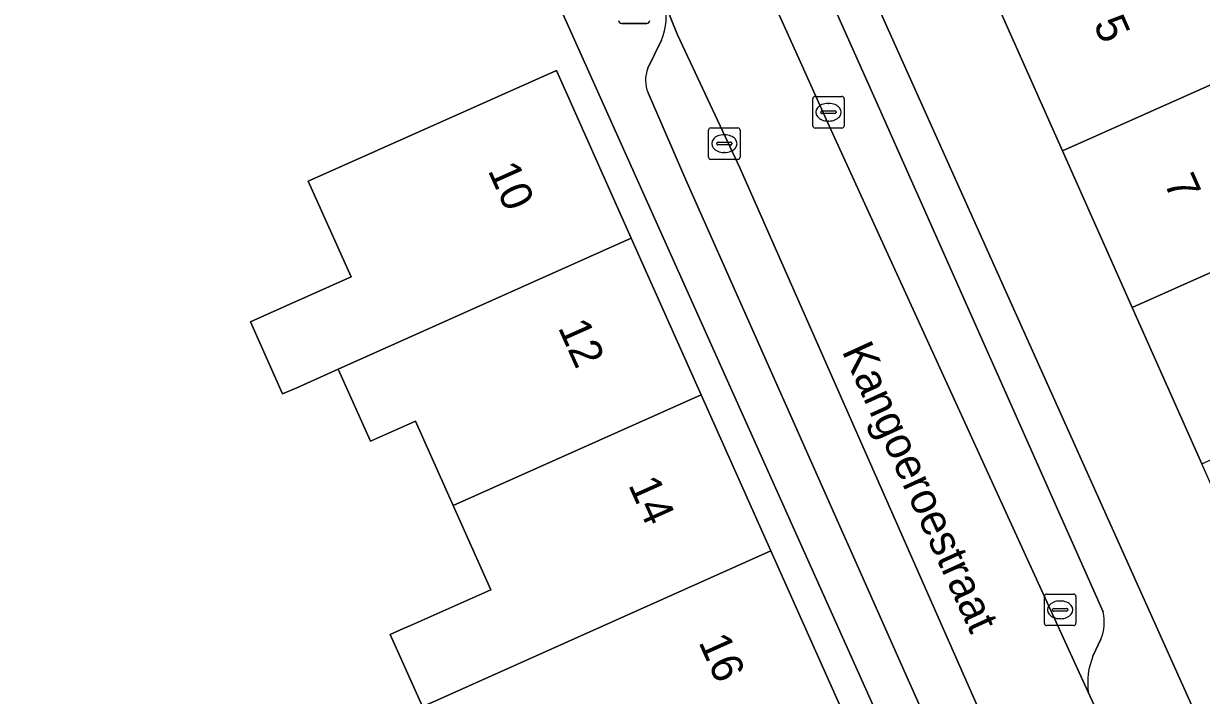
# Model space of a CAD drawing. Extents: x 163147 to 163550, y 380933 to 381639.
# Drawn here: x 163245.3 to 163282.59, y 381197.5 to 381218.78 of the extents above; entities that cross this region are included whole.
import ezdxf

# ---------------------------------------------------------------- set-up
doc = ezdxf.new("R2010")
doc.units = 0
for name, color, linetype in [('IMGEO_Erf', 7, 'Continuous'), ('IMGEO_Kolk', 7, 'Continuous'), ('IMGEO_Lichtmast', 7, 'Continuous'), ('IMGEO_Openbare_ruimte_label', 7, 'Continuous'), ('IMGEO_Pand', 7, 'Continuous'), ('IMGEO_Pand_nummerreeks', 7, 'Continuous'), ('IMGEO_Parkeervlak_open', 7, 'Continuous'), ('IMGEO_Rijbaan_lokaal_open', 7, 'Continuous'), ('IMGEO_Voetpad_open', 7, 'Continuous')]:
    doc.layers.add(name, color=color, linetype=linetype)

msp = doc.modelspace()

# ---------------------------------------------------------------- linework, layer by layer
at = {"layer": 'IMGEO_Erf'}
for points in [[(163292.918, 381150.971), (163261.531, 381220.959), (163260.513, 381222.504), (163240.64, 381246.663), (163215.881, 381224.069), (163219.309, 381219.623), (163220.084, 381218.649), (163222.224, 381220.31), (163223.381, 381218.857), (163224.562, 381217.373), (163226.03, 381215.529), (163224.021, 381213.703), (163224.791, 381212.736), (163225.563, 381211.766), (163227.571, 381213.592), (163230.216, 381210.268), (163233.329, 381206.356), (163231.071, 381204.847), (163231.85, 381203.868), (163232.628, 381202.89), (163234.887, 381204.399), (163238.211, 381200.222), (163240.909, 381196.832)], [(163287.005, 381194.915), (163284.8, 381199.874), (163282.595, 381204.834), (163280.39, 381209.794), (163278.184, 381214.754), (163275.979, 381219.714), (163273.773, 381224.674), (163271.388, 381230.039), (163267.96, 381228.115), (163270.156, 381224.203), (163305.202, 381146.131)], [(163257.925, 381197.149), (163256.904, 381199.431), (163257.347, 381199.629), (163257.526, 381199.709), (163260.086, 381200.852), (163258.894, 381203.521), (163257.702, 381206.191), (163256.278, 381205.555), (163255.259, 381207.838), (163253.944, 381207.25), (163253.499, 381207.051), (163252.479, 381209.334), (163252.924, 381209.533), (163255.664, 381210.757), (163254.311, 381213.786), (163257.6, 381215.255), (163262.165, 381217.293), (163264.536, 381211.982), (163266.748, 381207.029), (163268.958, 381202.078), (163271.17, 381197.125)]]:
    msp.add_lwpolyline(points, dxfattribs=at)
at = {"layer": 'IMGEO_Kolk'}
for p, q in [((163270.279, 381215.549), (163270.279, 381216.401)), ((163270.354, 381216.475), (163271.206, 381216.475)), ((163270.767, 381216.255), (163270.792, 381216.255)), ((163271.28, 381216.401), (163271.28, 381215.549)), ((163270.538, 381215.969), (163270.538, 381215.981)), ((163270.976, 381215.932), (163270.578, 381215.932)), ((163270.581, 381216.018), (163270.979, 381216.018)), ((163271.022, 381215.981), (163271.022, 381215.969)), ((163266.982, 381214.554), (163266.982, 381215.406)), ((163267.057, 381215.48), (163267.909, 381215.48)), ((163267.983, 381215.406), (163267.983, 381214.554)), ((163271.206, 381215.475), (163270.354, 381215.475)), ((163270.79, 381215.695), (163270.765, 381215.695)), ((163267.284, 381215.023), (163267.682, 381215.023)), ((163267.47, 381215.26), (163267.495, 381215.26)), ((163267.241, 381214.974), (163267.241, 381214.986)), ((163267.679, 381214.937), (163267.281, 381214.937)), ((163267.493, 381214.7), (163267.468, 381214.7)), ((163267.725, 381214.986), (163267.725, 381214.974)), ((163267.909, 381214.48), (163267.057, 381214.48)), ((163277.613, 381199.788), (163277.613, 381200.64)), ((163277.688, 381200.714), (163278.54, 381200.714)), ((163278.101, 381200.494), (163278.126, 381200.494)), ((163278.614, 381200.64), (163278.614, 381199.788)), ((163277.872, 381200.208), (163277.872, 381200.22)), ((163278.31, 381200.171), (163277.912, 381200.171)), ((163277.915, 381200.257), (163278.313, 381200.257)), ((163278.356, 381200.22), (163278.356, 381200.208)), ((163278.124, 381199.934), (163278.099, 381199.934)), ((163278.54, 381199.714), (163277.688, 381199.714))]:
    msp.add_line(p, q, dxfattribs=at)
for points in [[(163270.279, 381215.549), (163270.279, 381216.401)], [(163270.354, 381216.475), (163271.206, 381216.475)], [(163271.28, 381216.401), (163271.28, 381215.549)], [(163266.982, 381214.554), (163266.982, 381215.406)], [(163267.057, 381215.48), (163267.909, 381215.48)], [(163267.983, 381215.406), (163267.983, 381214.554)], [(163271.206, 381215.475), (163270.354, 381215.475)], [(163267.909, 381214.48), (163267.057, 381214.48)], [(163277.613, 381199.788), (163277.613, 381200.64)], [(163277.688, 381200.714), (163278.54, 381200.714)], [(163278.614, 381200.64), (163278.614, 381199.788)], [(163278.54, 381199.714), (163277.688, 381199.714)]]:
    msp.add_lwpolyline(points, dxfattribs=at)
for centre, radius, start, end in [((163270.356, 381216.399), 0.0765, 91.552, 178.448), ((163270.356, 381216.399), 0.0765, 91.552, 178.448), ((163271.204, 381216.399), 0.0765, 1.552, 88.448), ((163271.204, 381216.399), 0.0765, 1.552, 88.448), ((163270.578, 381215.978), 0.0403, 85.8775, 175.7526), ((163270.575, 381215.968), 0.0366, 178.938, 274.7102), ((163270.979, 381215.975), 0.043, 264.8664, 352.4533), ((163270.983, 381215.98), 0.0386, 1.7309, 96.639), ((163267.059, 381215.404), 0.0765, 91.552, 178.448), ((163267.059, 381215.404), 0.0765, 91.552, 178.448), ((163267.907, 381215.404), 0.0765, 1.552, 88.448), ((163267.907, 381215.404), 0.0765, 1.552, 88.448), ((163270.356, 381215.551), 0.0765, 181.552, 268.448), ((163270.356, 381215.551), 0.0765, 181.552, 268.448), ((163271.204, 381215.551), 0.0765, 271.552, 358.448), ((163271.204, 381215.551), 0.0765, 271.552, 358.448), ((163267.281, 381214.983), 0.0403, 85.8775, 175.7526), ((163267.686, 381214.985), 0.0386, 1.7309, 96.639), ((163267.278, 381214.973), 0.0366, 178.938, 274.7102), ((163267.682, 381214.98), 0.043, 264.8664, 352.4533), ((163267.059, 381214.556), 0.0765, 181.552, 268.448), ((163267.059, 381214.556), 0.0765, 181.552, 268.448), ((163267.907, 381214.556), 0.0765, 271.552, 358.448), ((163267.907, 381214.556), 0.0765, 271.552, 358.448), ((163277.69, 381200.638), 0.0765, 91.552, 178.448), ((163277.69, 381200.638), 0.0765, 91.552, 178.448), ((163278.538, 381200.638), 0.0765, 1.552, 88.448), ((163278.538, 381200.638), 0.0765, 1.552, 88.448), ((163277.912, 381200.217), 0.0403, 85.8775, 175.7526), ((163277.909, 381200.207), 0.0366, 178.938, 274.7102), ((163278.313, 381200.214), 0.043, 264.8664, 352.4533), ((163278.317, 381200.219), 0.0386, 1.7309, 96.639), ((163277.69, 381199.79), 0.0765, 181.552, 268.448), ((163277.69, 381199.79), 0.0765, 181.552, 268.448), ((163278.538, 381199.79), 0.0765, 271.552, 358.448), ((163278.538, 381199.79), 0.0765, 271.552, 358.448)]:
    msp.add_arc(centre, radius, start, end, dxfattribs=at)
for centre, major_axis, ratio, start_param, end_param in [((163270.766, 381215.975), (-0.387, 0.002), 0.722429, 4.712389, 7.853982), ((163270.791, 381215.975), (-0.39, 0.002), 0.717154, 1.570796, 4.712389), ((163267.469, 381214.98), (-0.387, 0.002), 0.722429, 4.712389, 7.853982), ((163267.494, 381214.98), (-0.39, 0.002), 0.717154, 1.570796, 4.712389), ((163278.1, 381200.214), (-0.387, 0.002), 0.722429, 4.712389, 7.853982), ((163278.125, 381200.214), (-0.39, 0.002), 0.717154, 1.570796, 4.712389)]:
    msp.add_ellipse(centre, major_axis=major_axis, ratio=ratio, start_param=start_param, end_param=end_param, dxfattribs=at)
at = {"layer": 'IMGEO_Lichtmast'}
for p, q in [((163265.024, 381218.783), (163264.234, 381218.783)), ((163264.234, 381218.783), (163265.024, 381218.783))]:
    msp.add_line(p, q, dxfattribs=at)
for centre, start, end in [((163264.234, 381218.883), 180, 270), ((163264.234, 381218.883), 180, 270), ((163265.024, 381218.883), 270, 0), ((163265.024, 381218.883), 270, 0)]:
    msp.add_arc(centre, 0.1, start, end, dxfattribs=at)
at = {"layer": 'IMGEO_Pand'}
for points in [[(163278.184, 381214.754), (163286.007, 381218.234), (163283.805, 381223.195), (163275.979, 381219.714)], [(163278.184, 381214.754), (163280.39, 381209.794), (163288.21, 381213.273), (163286.007, 381218.234)], [(163262.165, 381217.293), (163257.6, 381215.255), (163254.311, 381213.786), (163255.664, 381210.757), (163252.924, 381209.533), (163252.479, 381209.334), (163253.499, 381207.051), (163253.944, 381207.25), (163255.259, 381207.838), (163264.536, 381211.982)], [(163293.55, 381209.708), (163292.534, 381211.992), (163292.139, 381211.816), (163289.398, 381210.597), (163288.21, 381213.273), (163280.39, 381209.794), (163282.595, 381204.834), (163293.154, 381209.532)], [(163255.259, 381207.838), (163256.278, 381205.555), (163257.702, 381206.191), (163258.894, 381203.521), (163266.748, 381207.029), (163264.536, 381211.982)], [(163266.748, 381207.029), (163258.894, 381203.521), (163260.086, 381200.852), (163257.526, 381199.709), (163257.347, 381199.629), (163256.904, 381199.431), (163257.925, 381197.149), (163258.366, 381197.346), (163258.603, 381197.452), (163268.958, 381202.078)], [(163268.958, 381202.078), (163258.603, 381197.452), (163258.366, 381197.346), (163257.925, 381197.149), (163258.945, 381194.866), (163259.385, 381195.063), (163262.124, 381196.287), (163263.316, 381193.617), (163271.17, 381197.125)]]:
    msp.add_lwpolyline(points, close=True, dxfattribs=at)
at = {"layer": 'IMGEO_Parkeervlak_open'}
for points in [[(163272.353, 381216.176), (163270.262, 381220.868), (163268.608, 381224.383), (163267.348, 381226.416)], [(163268.013, 381221.744), (163270.799, 381215.542), (163279.003, 381197.607)], [(163267.981, 381214.197), (163266, 381218.425), (163265.579, 381219.475)], [(163265.497, 381218.261), (163265.06, 381217.366)], [(163265.069, 381216.59), (163266.264, 381213.829), (163276.442, 381190.926)], [(163279.471, 381200.146), (163272.353, 381216.176)], [(163279.033, 381189.142), (163278.853, 381189.551), (163267.981, 381214.197)], [(163279.151, 381198.75), (163279.398, 381199.288)]]:
    msp.add_lwpolyline(points, dxfattribs=at)
for centre, radius, start, end in [((163263.688, 381218.993), 1.952, 337.9718, 14.2998), ((163265.984, 381216.989), 0.998, 157.7889, 203.5401), ((163278.184, 381199.823), 1.327, 336.2049, 14.0689), ((163281.228, 381197.9), 2.244, 157.742, 187.5024)]:
    msp.add_arc(centre, radius, start, end, dxfattribs=at)
at = {"layer": 'IMGEO_Rijbaan_lokaal_open'}
for points in [[(163279.639, 381196.203), (163279.327, 381196.899), (163279.003, 381197.607), (163270.799, 381215.542), (163268.013, 381221.744)], [(163265.292, 381220.107), (163265.579, 381219.475), (163266, 381218.425), (163267.981, 381214.197), (163278.853, 381189.551), (163279.033, 381189.142), (163279.191, 381188.785), (163279.421, 381188.263), (163286.858, 381171.695), (163287.205, 381170.923), (163295.412, 381152.683), (163298.58, 381154.093), (163285.499, 381183.144), (163285.19, 381183.834), (163283.635, 381187.3), (163283.317, 381188.009), (163279.639, 381196.203)]]:
    msp.add_lwpolyline(points, dxfattribs=at)
at = {"layer": 'IMGEO_Voetpad_open'}
for points in [[(163295.382, 381136.166), (163304.985, 381145.89), (163305.202, 381146.131), (163270.156, 381224.203), (163267.96, 381228.115), (163267.915, 381228.196), (163266.853, 381229.481), (163266.785, 381229.563), (163249.895, 381250)], [(163242.336, 381248.283), (163240.64, 381246.663), (163260.513, 381222.504), (163261.531, 381220.959), (163292.918, 381150.971), (163282.659, 381139.767), (163281.562, 381138.569), (163264.607, 381120.389), (163267.528, 381117.294), (163268.925, 381118.765), (163274.405, 381124.631), (163277.004, 381127.456)], [(163267.348, 381226.416), (163268.608, 381224.383), (163270.262, 381220.868), (163272.353, 381216.176), (163279.471, 381200.146)], [(163265.06, 381217.366), (163265.497, 381218.261)], [(163276.442, 381190.926), (163266.264, 381213.829), (163265.069, 381216.59)], [(163279.398, 381199.288), (163279.151, 381198.75)], [(163279.003, 381197.607), (163279.327, 381196.899), (163279.639, 381196.203)]]:
    msp.add_lwpolyline(points, dxfattribs=at)
for centre, radius, start, end in [((163263.688, 381218.993), 1.952, 337.9718, 14.2998), ((163265.984, 381216.989), 0.998, 157.7889, 203.5401), ((163278.184, 381199.823), 1.327, 336.2049, 14.0689), ((163281.228, 381197.9), 2.244, 157.742, 187.5024)]:
    msp.add_arc(centre, radius, start, end, dxfattribs=at)

# ---------------------------------------------------------------- texts
at = {"layer": 'IMGEO_Openbare_ruimte_label'}
msp.add_text('Kangoeroestraat', height=1, rotation=294.5151, dxfattribs=at).set_placement((163271.19, 381208.411))
at = {"layer": 'IMGEO_Pand_nummerreeks'}
for s, rotation, p in [('5', 293.9715, (163279.155, 381218.77)), ('10', 294.0583, (163259.984, 381214.134)), ('7', 293.9715, (163281.387, 381213.752)), ('12', 294.0607, (163262.205, 381209.159)), ('14', 294.0583, (163264.43, 381204.176)), ('16', 294.0583, (163266.654, 381199.195))]:
    msp.add_text(s, height=1, rotation=rotation, dxfattribs=at).set_placement(p)

doc.saveas('drawing.dxf')
